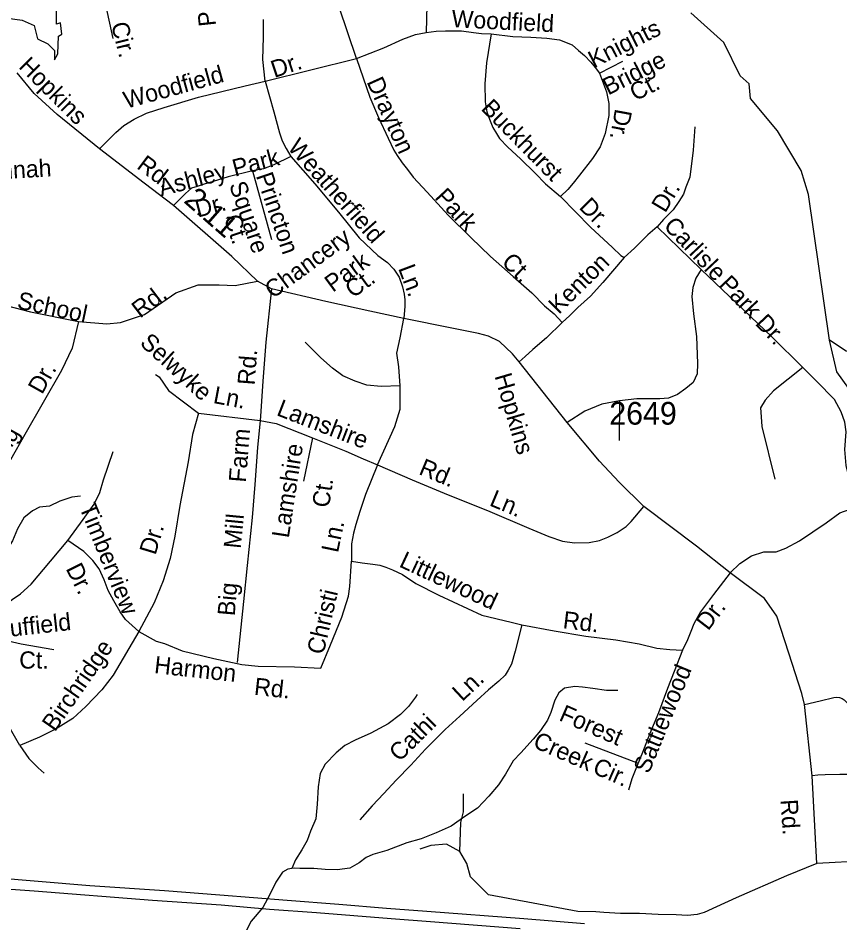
# Model space of a CAD drawing. Extents: x 1547597 to 1699558, y 810033 to 920809.
# Drawn here: x 1671734 to 1676262, y 861236 to 866223 of the extents above; entities that cross this region are included whole.
import ezdxf

# ---------------------------------------------------------------- set-up
doc = ezdxf.new("R2010")
doc.units = 0
for name, color, linetype in [('Exist Hydrographic Misc Water Feature', 7, 'Continuous'), ('Exist Road Non-System Type 51', 7, 'Continuous'), ('Exist Road Non-System Type 51 Label', 7, 'Continuous'), ('Exist Road Primary Interstate Divided Center Attributed', 7, 'Continuous'), ('Exist Road Secondary Mileage Hundredths English Label', 7, 'Continuous'), ('Exist Road Secondary Type 51 Attributed', 7, 'Continuous'), ('Exist Road Secondary Type 51 Label', 7, 'Continuous'), ('Exist Road Secondary Type 51 Number Label', 7, 'Continuous')]:
    doc.layers.add(name, color=color, linetype=linetype)

msp = doc.modelspace()

# ---------------------------------------------------------------- linework, layer by layer
at = {"layer": 'Exist Hydrographic Misc Water Feature'}
for points in [[(1671915.6, 866300.6), (1671882.4, 866359.8), (1671782.6, 866404.2), (1671668, 866263.7), (1671675.4, 866223), (1671756.7, 866211.9), (1671823.2, 866182.3), (1671841.7, 866108.3), (1671897.1, 866082.4), (1671934.1, 866045.4), (1671934.1, 865993.6), (1671952.6, 866026.9), (1671956.3, 866123.1), (1671974.7, 866134.2), (1671967.4, 866197.1), (1671945.2, 866189.7), (1671945.2, 866256.3), (1671937.8, 866308), (1671915.6, 866300.6)], [(1675761.6, 865861.9), (1675711.6, 865905.7), (1675622.6, 866088), (1675439.6, 866252.4)], [(1676400.5, 864056.7), (1676244.6, 864273.2), (1676204.5, 864448), (1676088.6, 865251.3), (1676048.6, 865383.5), (1675917.5, 865602.8), (1675768.6, 865779.8), (1675761.6, 865861.9)], [(1676332.7, 864382.2), (1676295.4, 864387.9), (1676204.5, 864448)], [(1672077.8, 863587.9), (1672029.3, 863581.8), (1671963.3, 863560.2), (1671906.5, 863533.9), (1671852.5, 863526.8), (1671812.6, 863508.1), (1671765.7, 863468.1), (1671731, 863408.2), (1671702.5, 863342.3), (1671658.2, 863272.7), (1671606.1, 863218.7), (1671535.8, 863162.6), (1671381.1, 863054.2), (1671292.9, 863004.3), (1671233.4, 862956.3), (1671190.5, 862907), (1671164.1, 862866.5), (1671145.9, 862821), (1671141.6, 862798.9), (1671141.8, 862770.2)], [(1675038.3, 862516.1), (1674975.6, 862516.6), (1674899.8, 862528.8), (1674843.8, 862534.9), (1674801.7, 862539.9), (1674743.6, 862529.5), (1674713.7, 862503.8), (1674691.5, 862464.1), (1674669.2, 862395.6), (1674650.9, 862354.1), (1674612.5, 862296.7), (1674572.4, 862248.2), (1674503.8, 862173.3), (1674461.7, 862129.1), (1674419.4, 862055.3), (1674381, 861997.7), (1674326.7, 861934.1), (1674264.4, 861867.9), (1674200.1, 861826.6), (1674119.9, 861769.1), (1674037.5, 861733.1), (1673955.4, 861699.5), (1673875.4, 861676.4), (1673764.9, 861634.4), (1673688.7, 861613), (1673650.9, 861595.7), (1673612.7, 861567.7), (1673562.5, 861537.6), (1673492.6, 861528.4), (1673426.4, 861530.5), (1673364.2, 861535), (1673318.4, 861535.1), (1673286.4, 861535), (1673258.5, 861537.2), (1673243, 861535)], [(1673932.1, 862495.5), (1673923.3, 862479.7), (1673885.2, 862427.9), (1673840.8, 862384.6), (1673772.7, 862332.6), (1673678.2, 862281.2), (1673592, 862243.5), (1673533.9, 862214.4), (1673485.6, 862172.8), (1673425.2, 862110.7), (1673398.9, 862058.7), (1673386.7, 861985.1), (1673382.3, 861890.8), (1673373.8, 861809), (1673345.3, 861741.4), (1673327, 861690.9), (1673296.9, 861639), (1673262.6, 861583.1), (1673243, 861535)], [(1673243, 861535), (1673220.4, 861531.4), (1673190.3, 861515.6), (1673153.8, 861459.7), (1673123.6, 861396.3), (1673083.1, 861320), (1673018.9, 861245), (1672942.2, 861097.2), (1672897.6, 861005.4), (1672859.5, 860943.8), (1672826.9, 860875.5), (1672811, 860802.5), (1672783.3, 860762.7), (1672755.6, 860729.7), (1672721.1, 860693.4), (1672682.2, 860659.2), (1672679.8, 860644.7), (1672687, 860617)]]:
    msp.add_lwpolyline(points, dxfattribs=at)
at = {"layer": 'Exist Road Non-System Type 51'}
for p, q in [((1674936.7, 865920.1), (1675066, 865985.5)), ((1675255.1, 865073.3), (1675497.1, 864838.1)), ((1675497.1, 864838.1), (1675887, 864467.2)), ((1676058.2, 864297.7), (1675887, 864467.2)), ((1675047.3, 864113.4), (1675045.4, 863895.1)), ((1673355.7, 863908.9), (1673307.3, 863670.8)), ((1673518.2, 862921.8), (1673553.7, 863037.4)), ((1673455.9, 862768), (1673518.2, 862921.8)), ((1672540.5, 862776.4), (1672637.8, 862734.8)), ((1673401.9, 862639.2), (1673455.9, 862768)), ((1672637.8, 862734.8), (1672812.3, 862693.2)), ((1672812.3, 862693.2), (1672965.9, 862660)), ((1672965.9, 862660), (1673057.3, 862651.7)), ((1673057.3, 862651.7), (1673256.6, 862647.5)), ((1673256.6, 862647.5), (1673401.9, 862639.2)), ((1674856.2, 862227.8), (1675150.6, 862116.2))]:
    msp.add_line(p, q, dxfattribs=at)
for points in [[(1673691.1, 867263.4), (1673767.9, 867208.9), (1673825.6, 867138.4), (1673883.2, 867061.5), (1673928.1, 867003.8), (1673969.7, 866923.7), (1673995.4, 866862.7), (1674011.4, 866811.5), (1674014.6, 866750.6), (1674011.4, 866657.6), (1674005, 866593.5), (1673998.6, 866545.4), (1673998.6, 866481.3), (1673998.6, 866436.4), (1673985.7, 866295.4), (1673982.5, 866144.7)], [(1671762.2, 866812.6), (1671845.4, 866750.9), (1671912.5, 866686.4), (1671968.8, 866640.7), (1672027.9, 866589.7), (1672076.2, 866544.1), (1672105.7, 866514.5), (1672137.9, 866474.2), (1672159.4, 866442), (1672178.2, 866404.4), (1672199.6, 866361.4), (1672215.7, 866297), (1672256, 866111.7)], [(1673597.6, 866001.2), (1673503.2, 866284.4)], [(1673095.1, 865876), (1673082.5, 865995.4), (1673085.7, 866117.9), (1673085.7, 866215.3)], [(1673597.6, 866001.2), (1673748.7, 866060), (1673853.5, 866106.6), (1673923.3, 866132.2), (1673982.5, 866144.7), (1674037.4, 866150.9), (1674088.6, 866153.2), (1674177, 866153.2), (1674242.2, 866143.9), (1674286.4, 866139.2), (1674339.9, 866136.9)], [(1674339.9, 866136.9), (1674315.5, 865976.7), (1674305.2, 865860.8), (1674307.2, 865762.7), (1674316, 865706.5), (1674331.2, 865666.2), (1674349.2, 865619.9), (1674370.2, 865587.3), (1674386.5, 865559.3), (1674433, 865512.8), (1674502.8, 865447.5), (1674582, 865368.4), (1674640.2, 865310.1), (1674721.6, 865240.3)], [(1674339.9, 866136.9), (1674460.5, 866121.8), (1674558.7, 866118.3), (1674647.2, 866113.6), (1674717, 866104.3), (1674786.8, 866076.3), (1674821.2, 866044.5), (1674854.6, 866017.8), (1674890, 865981), (1674913.3, 865950.5), (1674936.7, 865920.1)], [(1673095.1, 865876), (1673597.6, 866001.2)], [(1673597.6, 866001.2), (1673672.7, 865788), (1673719.8, 865675), (1673772.8, 865561.4), (1673803.4, 865494.8), (1673822.9, 865466.4), (1673850.1, 865425.8), (1673879.3, 865389.2), (1673910.5, 865346.5), (1673986.9, 865263), (1674104.4, 865136.5), (1674228, 865013.9), (1674335.9, 864909.7), (1674461.7, 864799.1), (1674564, 864709), (1674634.6, 864637.5), (1674687.7, 864592.4), (1674730.8, 864545.5)], [(1674936.7, 865920.1), (1674976.7, 865817.2), (1674989.4, 865752.9), (1674988.1, 865686.9), (1674967.9, 865587.3), (1674940.4, 865513.8), (1674899.2, 865448.6), (1674827.3, 865358), (1674792.3, 865312.7), (1674763.7, 865279.2), (1674721.6, 865240.3)], [(1672182.5, 865503.2), (1672272.5, 865593.3), (1672316.5, 865631), (1672373, 865665.5), (1672442.1, 865700.1), (1672539.4, 865731.5), (1672727.8, 865788), (1672985.2, 865850.9), (1673095.1, 865876)], [(1673095.1, 865876), (1673142.2, 865706.4), (1673173.6, 865590.1), (1673189.3, 865546.2), (1673211.2, 865505.3), (1673236.4, 865461.3)], [(1675463, 865623.2), (1675452.9, 865494.8), (1675434.3, 865345.8), (1675413.4, 865292.2), (1675399.4, 865252.6), (1675373.8, 865213), (1675343.5, 865166.5), (1675290, 865112.9), (1675255.1, 865073.3)], [(1673236.4, 865461.3), (1673142.2, 865414.2), (1673085.7, 865392.2), (1673025.4, 865381.9)], [(1673236.4, 865461.3), (1673368.2, 865310.6), (1673500.1, 865153.5), (1673613.1, 865012.1), (1673716.7, 864914.8), (1673770.1, 864877.1), (1673804.6, 864839.4), (1673832.9, 864795.4), (1673851.7, 864742), (1673861.1, 864701.1), (1673864.2, 864669.7), (1673864.2, 864635.2), (1673860, 864567.2)], [(1673025.4, 865381.9), (1672891, 865348.3), (1672809.4, 865323.1), (1672759.2, 865307.4), (1672721.5, 865294.9), (1672690.1, 865285.4), (1672655.6, 865257.2), (1672589.7, 865191.3)], [(1673025.4, 865381.9), (1673129.6, 865002.7)], [(1674721.6, 865240.3), (1674887.3, 865071), (1675008.4, 864959.2), (1675054.9, 864914.9), (1675073.5, 864903.3)], [(1675255.1, 865073.3), (1675203.9, 865029), (1675129.4, 864954.5), (1675073.5, 864903.3)], [(1675073.5, 864903.3), (1674954.8, 864765.9), (1674887.7, 864690.4), (1674818.5, 864627.8), (1674773.6, 864584.7), (1674730.8, 864545.5)], [(1675497.1, 864838.1), (1675467.3, 864790.7), (1675451.2, 864738.9), (1675445.8, 864688.8), (1675454.8, 864594.1), (1675470.9, 864469), (1675478, 864318.9), (1675476.2, 864261.7), (1675453, 864215.3), (1675413.7, 864181.3), (1675367.8, 864148.2), (1675317.6, 864128.9), (1675269.3, 864125), (1675143.8, 864125), (1675047.3, 864113.4)], [(1672298.7, 864546.3), (1672431, 864590.4), (1672603, 864709.6), (1672726.6, 864753.8), (1672841.2, 864753.8), (1672929.5, 864749.4), (1673053.8, 864772.4)], [(1673129.8, 864731.1), (1673099.6, 864436.5), (1673083.2, 864222.7), (1673069.3, 864028.9), (1673067, 864004.4)], [(1671532.6, 864674.1), (1671801.7, 864603.5), (1672066.4, 864550.5)], [(1672066.4, 864550.5), (1672031.1, 864404.8), (1671973.7, 864281.2), (1671770.8, 863928), (1671532.6, 863508.6)], [(1672066.4, 864550.5), (1672223.7, 864537.5), (1672298.7, 864546.3)], [(1673839.4, 864195.8), (1673831.8, 864301.5), (1673820.5, 864377), (1673839.4, 864460.1), (1673860, 864567.2)], [(1674730.8, 864545.5), (1674645, 864461.2), (1674569.6, 864396.7), (1674526.9, 864357.6), (1674495.1, 864329.3)], [(1673839.4, 864195.8), (1673733.7, 864192), (1673654.5, 864199.5), (1673590.3, 864222.2), (1673522.4, 864252.4), (1673465.8, 864294), (1673401.6, 864350.6), (1673314.8, 864437.5)], [(1676058.2, 864297.7), (1675895.9, 864169.3), (1675850.7, 864116.5), (1675824.2, 864074.9), (1675828, 864025.8), (1675831.8, 863973), (1675903.5, 863682.2)], [(1676360.1, 863538.7), (1676318.6, 863667.1), (1676295.9, 863757.7), (1676288.4, 863844.6), (1676295.9, 863942.7), (1676288.4, 863995.6), (1676269.5, 864052.3), (1676231.8, 864120.2), (1676133.7, 864222.2), (1676058.2, 864297.7)], [(1672491.4, 864258.8), (1672510.4, 864246.1), (1672563.3, 864171.1), (1672728.5, 864046)], [(1673713.7, 863760.7), (1673809.1, 863972.6), (1673839.4, 864067.4), (1673839.4, 864195.8)], [(1675047.3, 864113.4), (1674950.8, 864096), (1674856.2, 864057.4), (1674758.3, 863995.1)], [(1672728.5, 864046), (1672694, 863927.2), (1672671.1, 863777.7), (1672625.1, 863536.3), (1672598.3, 863367.6), (1672571.5, 863245), (1672533.2, 863122.3), (1672483.4, 862999.7), (1672399.1, 862842.6)], [(1672728.5, 864046), (1673067, 864004.4)], [(1673067, 864004.4), (1673053.8, 863857.1), (1673037.7, 863653.3), (1673023.5, 863471.1), (1672995.9, 863206.4), (1672975.4, 863008.3), (1672941.3, 862671.2)], [(1673067, 864004.4), (1673155.5, 863988.6), (1673355.7, 863908.9)], [(1673355.7, 863908.9), (1673540.3, 863836.6), (1673635.3, 863794.6), (1673713.7, 863760.7)], [(1672008.4, 863344.6), (1672092.7, 863459.6), (1672153.9, 863543.9), (1672184.6, 863609.1), (1672203.7, 863678.1), (1672257.4, 863835.2)], [(1673713.7, 863760.7), (1673648.9, 863596.9), (1673616.3, 863503.9), (1673594.3, 863431.9), (1673582.3, 863383.9), (1673570.3, 863325.9), (1673570.3, 863265.9), (1673570.3, 863229.9)], [(1673713.7, 863760.7), (1673904.9, 863677.7), (1674081.3, 863604), (1674196, 863558.5), (1674319.3, 863509.7), (1674548.8, 863411.5), (1674658.5, 863366), (1674733.1, 863340), (1674800.2, 863330.6), (1674881, 863332.8), (1674937.3, 863343.6), (1674982.8, 863362.4), (1675034.7, 863388.4), (1675084, 863420.6), (1675112.6, 863449.2), (1675181.7, 863531.3)], [(1675658, 863165.8), (1675711, 863217.7), (1675775.2, 863259.2), (1675843.1, 863281.9), (1675911, 863281.9), (1675963.9, 863300.7), (1676039.3, 863342.3), (1676186.5, 863440.5), (1676262, 863497.1), (1676318.6, 863516), (1676360.1, 863538.7)], [(1671556.4, 862842.6), (1671587, 862900), (1671621.5, 862946), (1671663.7, 862988.2), (1671702, 863018.9), (1671747.9, 863049.5), (1671805.4, 863103.2), (1671912.6, 863229.7), (1672008.4, 863344.6)], [(1672399.1, 862842.6), (1672326.3, 862907.7), (1672295.7, 862949.9), (1672261.2, 863011.2), (1672230.6, 863068.7), (1672207.6, 863126.2), (1672180.8, 863187.5), (1672146.3, 863233.5), (1672096.5, 863283.3), (1672008.4, 863344.6)], [(1673553.7, 863037.4), (1673562.3, 863089.9), (1673570.3, 863229.9)], [(1673570.3, 863229.9), (1673630.3, 863219.9), (1673688.2, 863213.9), (1673726.2, 863207.9), (1673760.2, 863195.9), (1673796.2, 863181.9), (1673852.1, 863155.9), (1673925.2, 863107.1), (1674052, 863042.5), (1674288.4, 862932.6), (1674450.8, 862894.5), (1674509.2, 862879.2)], [(1675658, 863165.8), (1675565.4, 863046.9), (1675494.3, 862950.4), (1675456.2, 862884.3), (1675440.8, 862842.3), (1675421.7, 862796.6), (1675394.5, 862739.2)], [(1674509.2, 862879.2), (1674471.9, 862733.8), (1674452.5, 862662.2), (1674433.8, 862628.6), (1674417.1, 862600.9), (1674382.5, 862567.6), (1674325.6, 862520.7), (1674262.3, 862461.9), (1674168.5, 862375.8), (1674087, 862301.4), (1673978.7, 862193.5), (1673896.9, 862105.2), (1673817.2, 862022.7), (1673749.7, 861950.1), (1673684.2, 861881.3), (1673616.6, 861804.7)], [(1674509.2, 862879.2), (1674687, 862846.2), (1674862.1, 862815.7), (1675027.2, 862795.4), (1675156.6, 862775), (1675252.7, 862750), (1675324.6, 862742.6), (1675394.5, 862739.2)], [(1671744.1, 862214), (1671656, 862367.3), (1671564.1, 862543.6), (1671541.1, 862601.1), (1671529.6, 862658.6), (1671525.8, 862696.9), (1671533.4, 862750.6), (1671556.4, 862842.6)], [(1671556.4, 862842.6), (1671656, 862796.6), (1671751.8, 862773.6), (1671931.8, 862742.9)], [(1672399.1, 862842.6), (1672257.4, 862601.1), (1672196.1, 862520.6), (1672108, 862428.6), (1672035.2, 862363.5), (1671943.3, 862306), (1671851.3, 862260), (1671744.1, 862214)], [(1672399.1, 862842.6), (1672494.9, 862788.9), (1672540.5, 862776.4)], [(1675394.5, 862739.2), (1675348.1, 862622), (1675312.2, 862528.7), (1675261.6, 862393.7), (1675215.2, 862280.6), (1675175, 862175.3), (1675145.6, 862103.9), (1675116, 862030.4), (1675096.7, 861966.8)], [(1676066.3, 862440.1), (1676153.3, 862459.6), (1676227.8, 862478.2), (1676243.8, 862479.8), (1676259.8, 862477.5), (1676273.7, 862473.2), (1676285.5, 862465), (1676313, 862438.4), (1676338.1, 862393.9), (1676359.2, 862347.4), (1676370.4, 862305.2), (1676377.4, 862259), (1676382.3, 862202.9), (1676384.2, 862098.8), (1676381.8, 862080.8), (1676373.6, 862069), (1676355.4, 862059.4), (1676307.2, 862054.3), (1676261.2, 862053.3), (1676181.1, 862052.9), (1676141, 862049.7), (1676109.4, 862046.9)], [(1671744.1, 862214), (1671793.9, 862141.2), (1671843.7, 862091.3), (1671878.2, 862060.7)], [(1674167, 861629.8), (1674174, 861788.9), (1674187.5, 861848.6), (1674187.8, 861948)], [(1674167, 861629.8), (1674093.9, 861669.5), (1674007.3, 861662.8), (1673947.4, 861642.9)], [(1676135.2, 861563.6), (1675967.7, 861494.9), (1675691.1, 861374.5), (1675582, 861324.6), (1675513.5, 861294), (1675475.1, 861282.8), (1675422.9, 861275.8), (1675359.1, 861281.1), (1675261, 861283.1), (1675157, 861287.2), (1675052.9, 861287.3), (1674961, 861293.2), (1674917.1, 861296.1), (1674817.1, 861298.1), (1674326, 861391.2), (1674226.5, 861490.6), (1674206.7, 861563.5), (1674167, 861629.8)]]:
    msp.add_lwpolyline(points, dxfattribs=at)
at = {"layer": 'Exist Road Primary Interstate Divided Center Attributed'}
for points in [[(1674854.4, 861230.9), (1674520.3, 861258.7), (1673985.9, 861299.5), (1673764.4, 861316), (1673500.6, 861337.2), (1673216.6, 861359.1), (1672845, 861388.6), (1672541.2, 861412.8), (1672129.6, 861441.1), (1671580, 861486.9)], [(1671513.3, 861435.5), (1671822.8, 861413.3), (1672473.7, 861361.4), (1672853.7, 861334.6), (1673119.8, 861311.9), (1673377.8, 861293.3), (1673789.1, 861260.8), (1674006.1, 861244.3), (1674500.1, 861204.3)]]:
    msp.add_lwpolyline(points, dxfattribs=at)
at = {"layer": 'Exist Road Secondary Type 51 Attributed'}
for points in [[(1676135.2, 861563.6), (1676109.4, 862046.9), (1676066.3, 862440.1), (1676051.4, 862500.5), (1675981.3, 862722.5), (1675914.2, 862927.1), (1675847.1, 863023.5), (1675658, 863165.8), (1675471.1, 863311.9), (1675181.7, 863531.3), (1675046.1, 863664.9), (1674938.1, 863781.8), (1674758.3, 863995.1), (1674495.1, 864329.3), (1674457.2, 864373.1), (1674387.2, 864440.3), (1674325.9, 864469.5), (1674270.4, 864484.1), (1674124.4, 864513.4), (1673860, 864567.2), (1673672.7, 864608.8), (1673430.4, 864661.4), (1673129.8, 864731.1), (1673053.8, 864772.4), (1672910.7, 864909.7), (1672589.7, 865191.3), (1672429, 865313), (1672182.5, 865503.2), (1671948.4, 865691.2), (1671822.9, 865808), (1671729.5, 865922)], [(1678783.7, 861328.9), (1678732.4, 861430.7), (1678662.7, 861576.9), (1678579.7, 861653.3), (1678523.3, 861676.5), (1678420.4, 861719.7), (1678297.6, 861719.7), (1678128.4, 861696.4), (1677300.2, 861629.1), (1676945, 861606.8), (1676135.2, 861563.6)]]:
    msp.add_lwpolyline(points, dxfattribs=at)

# ---------------------------------------------------------------- texts
at = {"layer": 'Exist Road Non-System Type 51 Label'}
for s, rotation, p in [('Pine', 96.1425, (1672825.3, 866182.5)), ('Woodfield', 357.1212, (1674120.6, 866173.8)), ('Cir.', 284.0973, (1672245.5, 866189.8)), ('Knights', 26.8126, (1674905.9, 865945.3)), ('Dr.', 18.3996, (1673145.8, 865892.9)), ('Bridge', 26.8126, (1674985.1, 865796.3)), ('Woodfield', 15.427, (1672330, 865723.3)), ('Drayton', 294.2652, (1673652.5, 865872.4)), ('Ct.', 26.8126, (1675134.2, 865764.1)), ('Buckhurst', 314.5646, (1674280, 865720.4)), ('Dr.', 259.5953, (1675023.9, 865727.4)), ('Weatherfield', 311.6135, (1673214.5, 865507.1)), ('Park', 14.7535, (1672928.6, 865348.4)), ('Savannah', 3.1822, (1671348.6, 865319.4)), ('Ashley', 14.7535, (1672522.4, 865240.4)), ('Princton', 288.8738, (1673043.3, 865354.4)), ('Square', 288.8738, (1672895.5, 865305.1)), ('Dr.', 59.0961, (1675299.2, 865145.4)), ('Park', 312.887, (1674025, 865232.3)), ('Dr.', 14.7535, (1672724.5, 865123.5)), ('Dr.', 314.8781, (1674820.3, 865176.8)), ('Ct.', 288.8738, (1672866, 865122.4)), ('Carlisle', 313.4171, (1675285.5, 865073.3)), ('Chancery', 36.2732, (1673137.4, 864673.8)), ('Park', 36.2732, (1673467.7, 864708.8)), ('Ct.', 315.9996, (1674392.4, 864871.5)), ('Kenton', 44.5519, (1674712.5, 864586.9)), ('Ln.', 290.5425, (1673826.9, 864844.6)), ('Ct.', 36.2732, (1673579.5, 864676.5)), ('Park', 313.1966, (1675590.1, 864750.7)), ('School', 347.9948, (1671724, 864624.5)), ('Rd.', 37.4196, (1672406, 864565.9)), ('Dr.', 313.1966, (1675790.4, 864537.4)), ('Selwyke', 317.5478, (1672399.7, 864426.1)), ('Rd.', 85.6133, (1673037.2, 864197.7)), ('Dr.', 60.6509, (1671866, 864144.8)), ('Ln.', 349.2949, (1672804.8, 864102.3)), ('Lamshire', 338.8396, (1673152.6, 864035.9)), ('Fielding', 61.0398, (1671530.6, 863549)), ('Farm', 85.4833, (1672988.9, 863661.5)), ('Lamshire', 81.26, (1673225.2, 863353.9)), ('Rd.', 337.4179, (1673936.3, 863711)), ('Ct.', 81.26, (1673446.6, 863520.9)), ('Ln.', 337.4179, (1674325.7, 863538.5)), ('Timberview', 292.0662, (1672069.3, 863527.5)), ('Mill', 84.4763, (1672960.6, 863296.5)), ('Dr.', 73.1035, (1672490.8, 863259.6)), ('Ln.', 78.2057, (1673496.2, 863272.4)), ('Littlewood', 334.8753, (1673828.1, 863201.8)), ('Dr.', 296.4353, (1671994.9, 863189.3)), ('Big', 84.9455, (1672927, 862925.1)), ('Christi', 76.9836, (1673416.2, 862710.5)), ('Duffield', 6.3493, (1671601.7, 862803.3)), ('Rd.', 352.9443, (1674732, 862860.9)), ('Dr.', 52.5313, (1675535.7, 862842.5)), ('Birchridge', 55.2975, (1671936.7, 862285.1)), ('Ct.', 0.0353, (1671740.2, 862637.6)), ('Harmon', 353.7218, (1672481, 862613.1)), ('Sattlewood', 67.6935, (1675208.8, 862053.1)), ('Rd.', 353.7218, (1673031.2, 862493.9)), ('Ln.', 42.8903, (1674180.2, 862452.8)), ('Forest', 336.4867, (1674708.8, 862354.5)), ('Cathi', 44.8948, (1673835.1, 862119.9)), ('Creek', 336.4867, (1674564.9, 862206.2)), ('Cir.', 336.4867, (1674893.1, 862063.4))]:
    msp.add_text(s, height=95, rotation=rotation, dxfattribs=at).set_placement(p)
at = {"layer": 'Exist Road Secondary Mileage Hundredths English Label'}
msp.add_text('2.11', height=120, rotation=318.7434, dxfattribs=at).set_placement((1672641.8, 865211.1))
at = {"layer": 'Exist Road Secondary Type 51 Label'}
for s, rotation, p in [('Hopkins', 315.1132, (1671732, 865951.9)), ('Rd.', 323.0316, (1672382.4, 865398.9)), ('Hopkins', 286.2997, (1674358.1, 864250.7)), ('Rd.', 273.6908, (1675934.7, 861914.4))]:
    msp.add_text(s, height=95, rotation=rotation, dxfattribs=at).set_placement(p)
at = {"layer": 'Exist Road Secondary Type 51 Number Label'}
msp.add_text('2649', height=125, dxfattribs=at).set_placement((1674991.2, 863982.4))

doc.saveas('drawing.dxf')
